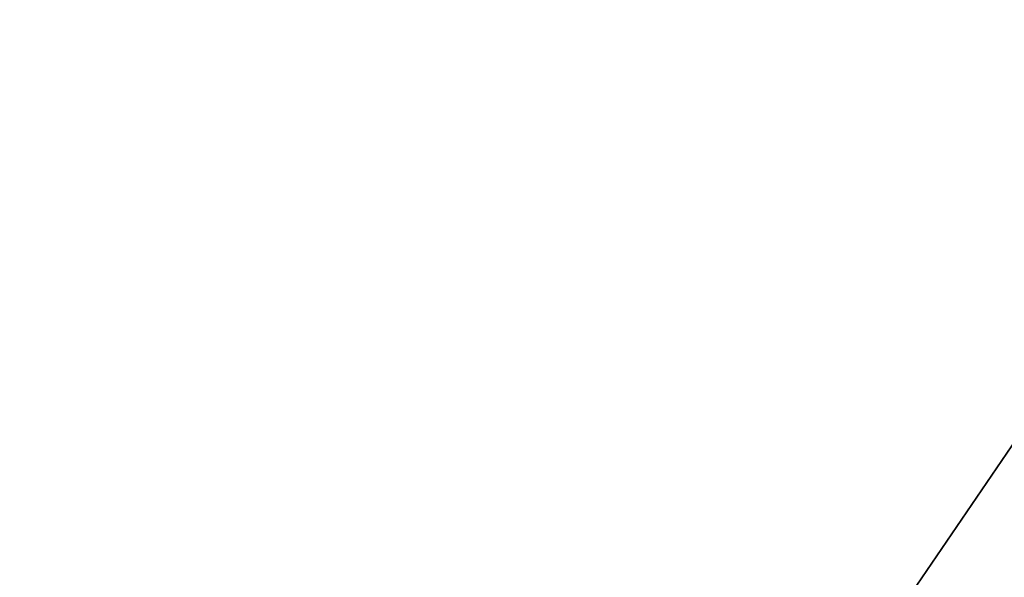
# Model space of a CAD drawing. Extents: x 0 to 80, y 0 to 80.
# Tile 316 of 656: x 8.805625 to 8.806054, y 35.421796 to 35.422039. Entities that reach past the tile are written whole.
import ezdxf

# ---------------------------------------------------------------- set-up
doc = ezdxf.new("R2010")
doc.units = 0
doc.header["$LTSCALE"] = 25.4
doc.layers.get('0').update_dxf_attribs({"color": 13, "linetype": 'CONTINUOUS'})

# ---------------------------------------------------------------- blocks, each defined once
blk = doc.blocks.new('ORBIT-I-KINKIET-20-7806-78')
at = {"color": 7}
blk.add_line((25.11967087, 35.64608002, 343.68878174), (25.20296288, 35.76836014, 344.54324341), dxfattribs=at)
blk.add_line((25.11967087, 35.64608002, 343.68878174), (25.20296288, 35.76836014, 344.54324341), dxfattribs=at)
mesh = blk.add_polyface(dxfattribs=at)
corners = [(25.48274612, 35.64608002, 303.72213745), (24.77451897, 35.76836014, 304.12255859), (25.48274612, 35.76836014, 303.72213745)]
mesh.append_faces([[corners[k] for k in face] for face in [(0, 1, 2)]], dxfattribs={"color": 7})
mesh = blk.add_polyface(dxfattribs=at)
corners = [(25.48274612, 35.64608002, 303.72213745), (24.77451897, 35.64608002, 304.12255859), (24.77451897, 35.76836014, 304.12255859)]
mesh.append_faces([[corners[k] for k in face] for face in [(0, 1, 2)]], dxfattribs={"color": 7})
mesh = blk.add_polyface(dxfattribs=at)
corners = [(25.11967087, 35.76836014, 343.68878174), (25.11967087, 35.64608002, 343.68878174), (25.20296288, 35.76836014, 344.54324341)]
mesh.append_faces([[corners[k] for k in face] for face in [(0, 1, 2)]], dxfattribs={"color": 7})
mesh = blk.add_polyface(dxfattribs=at)
corners = [(25.20296288, 35.76836014, 344.54324341), (25.11967087, 35.64608002, 343.68878174), (25.20296288, 35.64608002, 344.54324341)]
mesh.append_faces([[corners[k] for k in face] for face in [(0, 1, 2)]], dxfattribs={"color": 7})

msp = doc.modelspace()

# ---------------------------------------------------------------- block references
at = {"color": 0}
msp.add_blockref('ORBIT-I-KINKIET-20-7806-78', (-16.39661407, -0.34607825, -57.5), dxfattribs=at)

doc.saveas('drawing.dxf')
